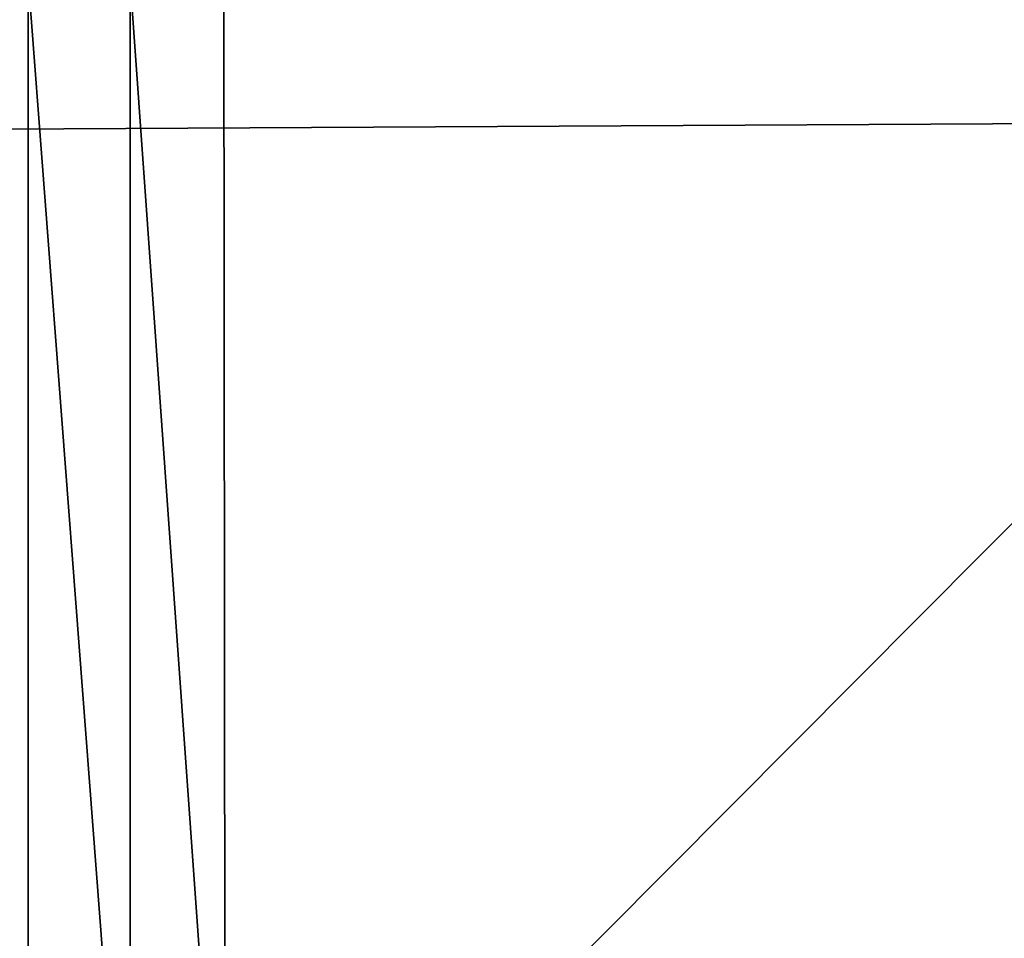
# Model space of a CAD drawing. Header units: metres. Extents: x -150 to 146, y -127 to 82.
# Tile 276 of 382: x 141.76 to 143, y -2.89 to -1.73. Entities that reach past the tile are written whole.
import ezdxf

# ---------------------------------------------------------------- set-up
doc = ezdxf.new("R2010")
doc.units = ezdxf.units.M
doc.layers.add('solid_ELLA_AP_WANNE_SW0001', color=7, linetype='CONTINUOUS')

msp = doc.modelspace()

# ---------------------------------------------------------------- linework, layer by layer
at = {"layer": 'solid_ELLA_AP_WANNE_SW0001'}
for points in [[(129.853088, -1.936225, 22.918356), (143.680511, 0, 23), (129.853088, 0, 23)], [(143.680542, -1.861683, 22.924532), (143.680511, 0, 23), (129.853088, -1.936225, 22.918356)], [(141.647766, -1.677911, -79.323799), (141.771347, -1.682896, -79.384361), (141.771362, -3.353738, -79.171051)], [(141.647934, -3.343589, -79.110832), (141.647766, -1.677911, -79.323799), (141.771362, -3.353738, -79.171051)], [(141.771347, -1.682896, -79.384361), (141.899261, -1.685663, -79.418777), (141.899185, -3.359477, -79.205421)], [(141.771362, -3.353738, -79.171051), (141.771347, -1.682896, -79.384361), (141.899185, -3.359477, -79.205421)], [(141.899185, -3.359477, -79.205421), (141.899261, -1.685663, -79.418777), (142.018295, -3.35944, -79.215782)], [(141.899261, -1.685663, -79.418777), (142.016846, -1.685198, -79.428825), (142.018295, -3.35944, -79.215782)], [(143.683151, -1.685641, -79.428787), (142.018295, -3.35944, -79.215782), (142.016846, -1.685198, -79.428825)], [(143.683151, -1.685641, -79.428787), (143.681717, -3.360314, -79.215637), (142.018295, -3.35944, -79.215782)], [(143.680542, -3.711515, 22.698561), (143.680542, -1.861683, 22.924532), (129.853088, -1.936225, 22.918356)], [(143.680542, -3.711515, 22.698561), (129.853088, -1.936225, 22.918356), (129.853088, -3.858704, 22.674004)]]:
    msp.add_3dface(points, dxfattribs=at)

doc.saveas('drawing.dxf')
